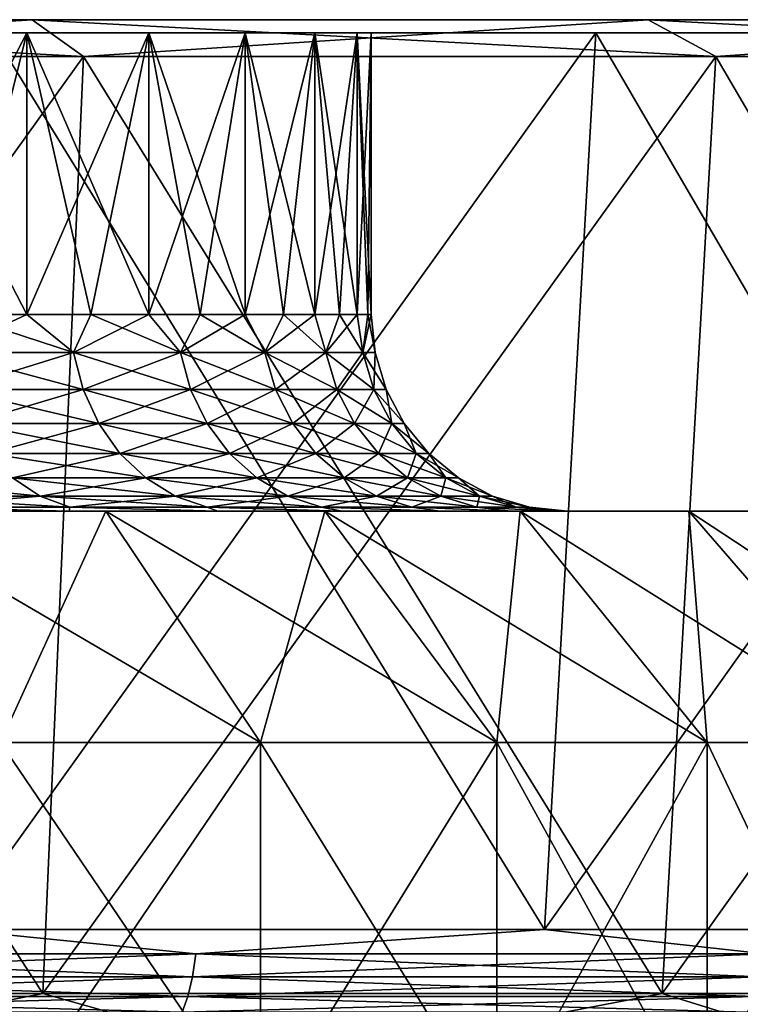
# Model space of a CAD drawing. Header units: metres. Extents: x -109 to 109, y -78 to 121.
# Tile 342 of 656: x -68.78 to -65.85, y 116.52 to 120.53. Entities that reach past the tile are written whole.
import ezdxf

# ---------------------------------------------------------------- set-up
doc = ezdxf.new("R2010")
doc.units = ezdxf.units.M
doc.layers.add('solid_508554_SW0001', color=7, linetype='CONTINUOUS')

msp = doc.modelspace()

# ---------------------------------------------------------------- linework, layer by layer
at = {"layer": 'solid_508554_SW0001'}
for points in [[(-71.290817, 120.525627, -63.21767), (-71.290817, 120.525627, -0.782329), (-68.730583, 120.525627, -1.319146)], [(-68.521729, 120.375626, -0.49449), (-68.730583, 120.525627, -1.319146), (-71.290817, 120.525627, -0.782329)], [(-68.730583, 120.525627, -62.680855), (-71.290817, 120.525627, -63.21767), (-68.730583, 120.525627, -1.319146)], [(-71.150772, 120.375626, 0.056758), (-68.521729, 120.375626, -0.49449), (-71.290817, 120.525627, -0.782329)], [(-71.150772, 120.375626, -64.056755), (-71.290817, 120.525627, -63.21767), (-68.730583, 120.525627, -62.680855)], [(-68.521729, 120.375626, -63.505508), (-71.150772, 120.375626, -64.056755), (-68.730583, 120.525627, -62.680855)], [(-68.730583, 120.525627, -62.680855), (-68.730583, 120.525627, -1.319146), (-66.223473, 120.525627, -2.065542)], [(-65.947243, 120.375626, -1.260948), (-66.223473, 120.525627, -2.065542), (-68.730583, 120.525627, -1.319146)], [(-66.223473, 120.525627, -61.93446), (-68.730583, 120.525627, -62.680855), (-66.223473, 120.525627, -2.065542)], [(-68.521729, 120.375626, -0.49449), (-65.947243, 120.375626, -1.260948), (-68.730583, 120.525627, -1.319146)], [(-68.521729, 120.375626, -63.505508), (-68.730583, 120.525627, -62.680855), (-66.223473, 120.525627, -61.93446)], [(-65.947243, 120.375626, -62.739052), (-68.521729, 120.375626, -63.505508), (-66.223473, 120.525627, -61.93446)], [(-66.223473, 120.525627, -61.93446), (-66.223473, 120.525627, -2.065542), (-63.786594, 120.525627, -3.016418)], [(-63.444878, 120.375626, -2.237375), (-63.786594, 120.525627, -3.016418), (-66.223473, 120.525627, -2.065542)], [(-63.786594, 120.525627, -60.983582), (-66.223473, 120.525627, -61.93446), (-63.786594, 120.525627, -3.016418)], [(-65.947243, 120.375626, -1.260948), (-63.444878, 120.375626, -2.237375), (-66.223473, 120.525627, -2.065542)], [(-65.947243, 120.375626, -62.739052), (-66.223473, 120.525627, -61.93446), (-63.786594, 120.525627, -60.983582)], [(-63.444878, 120.375626, -61.762623), (-65.947243, 120.375626, -62.739052), (-63.786594, 120.525627, -60.983582)], [(-47.185463, 120.472069, -42.063679), (-76.5, 120.472069, -41.149998), (-105.814537, 120.472069, -42.063679)], [(-105.814537, 120.472069, -21.936319), (-76.5, 120.472069, -22.850002), (-47.185463, 120.472069, -21.936319)], [(-47.185463, 120.472069, -42.063679), (-105.814537, 120.472069, -42.063679), (-104.883354, 120.472069, -44.450096)], [(-105.814537, 120.472069, -21.936319), (-47.185463, 120.472069, -21.936319), (-48.116646, 120.472069, -19.549902)], [(-105.814537, 120.472069, -21.936319), (-48.116646, 120.472069, -19.549902), (-104.883354, 120.472069, -19.549902)], [(-48.116646, 120.472069, -44.450096), (-104.883354, 120.472069, -44.450096), (-103.758278, 120.472069, -46.751465)], [(-47.185463, 120.472069, -42.063679), (-104.883354, 120.472069, -44.450096), (-48.116646, 120.472069, -44.450096)], [(-104.883354, 120.472069, -19.549902), (-48.116646, 120.472069, -19.549902), (-49.241718, 120.472069, -17.248533)], [(-104.883354, 120.472069, -19.549902), (-49.241718, 120.472069, -17.248533), (-103.758278, 120.472069, -17.248533)], [(-49.241718, 120.472069, -46.751465), (-103.758278, 120.472069, -46.751465), (-102.447006, 120.472069, -48.952061)], [(-48.116646, 120.472069, -44.450096), (-103.758278, 120.472069, -46.751465), (-49.241718, 120.472069, -46.751465)], [(-103.758278, 120.472069, -17.248533), (-49.241718, 120.472069, -17.248533), (-50.55299, 120.472069, -15.047938)], [(-103.758278, 120.472069, -17.248533), (-50.55299, 120.472069, -15.047938), (-102.447006, 120.472069, -15.047938)], [(-50.55299, 120.472069, -48.952061), (-102.447006, 120.472069, -48.952061), (-100.958496, 120.472069, -51.03685)], [(-49.241718, 120.472069, -46.751465), (-102.447006, 120.472069, -48.952061), (-50.55299, 120.472069, -48.952061)], [(-102.447006, 120.472069, -15.047938), (-50.55299, 120.472069, -15.047938), (-52.041504, 120.472069, -12.963151)], [(-102.447006, 120.472069, -15.047938), (-52.041504, 120.472069, -12.963151), (-100.958496, 120.472069, -12.963151)], [(-52.041504, 120.472069, -51.03685), (-100.958496, 120.472069, -51.03685), (-99.302917, 120.472069, -52.991585)], [(-50.55299, 120.472069, -48.952061), (-100.958496, 120.472069, -51.03685), (-52.041504, 120.472069, -51.03685)], [(-100.958496, 120.472069, -12.963151), (-52.041504, 120.472069, -12.963151), (-53.697083, 120.472069, -11.008415)], [(-100.958496, 120.472069, -12.963151), (-53.697083, 120.472069, -11.008415), (-99.302917, 120.472069, -11.008415)], [(-53.697083, 120.472069, -52.991585), (-99.302917, 120.472069, -52.991585), (-97.491585, 120.472069, -54.802917)], [(-52.041504, 120.472069, -51.03685), (-99.302917, 120.472069, -52.991585), (-53.697083, 120.472069, -52.991585)], [(-99.302917, 120.472069, -11.008415), (-53.697083, 120.472069, -11.008415), (-55.508415, 120.472069, -9.197082)], [(-99.302917, 120.472069, -11.008415), (-55.508415, 120.472069, -9.197082), (-97.491585, 120.472069, -9.197082)], [(-55.508415, 120.472069, -54.802917), (-97.491585, 120.472069, -54.802917), (-95.53685, 120.472069, -56.458496)], [(-53.697083, 120.472069, -52.991585), (-97.491585, 120.472069, -54.802917), (-55.508415, 120.472069, -54.802917)], [(-97.491585, 120.472069, -9.197082), (-55.508415, 120.472069, -9.197082), (-57.46315, 120.472069, -7.541502)], [(-97.491585, 120.472069, -9.197082), (-57.46315, 120.472069, -7.541502), (-95.53685, 120.472069, -7.541502)], [(-57.46315, 120.472069, -56.458496), (-95.53685, 120.472069, -56.458496), (-93.452065, 120.472069, -57.94701)], [(-55.508415, 120.472069, -54.802917), (-95.53685, 120.472069, -56.458496), (-57.46315, 120.472069, -56.458496)], [(-95.53685, 120.472069, -7.541502), (-57.46315, 120.472069, -7.541502), (-59.547939, 120.472069, -6.052991)], [(-95.53685, 120.472069, -7.541502), (-59.547939, 120.472069, -6.052991), (-93.452065, 120.472069, -6.052991)], [(-59.547939, 120.472069, -57.94701), (-93.452065, 120.472069, -57.94701), (-91.251465, 120.472069, -59.258282)], [(-57.46315, 120.472069, -56.458496), (-93.452065, 120.472069, -57.94701), (-59.547939, 120.472069, -57.94701)], [(-93.452065, 120.472069, -6.052991), (-59.547939, 120.472069, -6.052991), (-61.748535, 120.472069, -4.741719)], [(-93.452065, 120.472069, -6.052991), (-61.748535, 120.472069, -4.741719), (-91.251465, 120.472069, -4.741719)], [(-61.748535, 120.472069, -59.258282), (-91.251465, 120.472069, -59.258282), (-88.950096, 120.472069, -60.383354)], [(-59.547939, 120.472069, -57.94701), (-91.251465, 120.472069, -59.258282), (-61.748535, 120.472069, -59.258282)], [(-91.251465, 120.472069, -4.741719), (-61.748535, 120.472069, -4.741719), (-64.049904, 120.472069, -3.616647)], [(-91.251465, 120.472069, -4.741719), (-64.049904, 120.472069, -3.616647), (-88.950096, 120.472069, -3.616647)], [(-64.049904, 120.472069, -60.383354), (-88.950096, 120.472069, -60.383354), (-86.563683, 120.472069, -61.314537)], [(-61.748535, 120.472069, -59.258282), (-88.950096, 120.472069, -60.383354), (-64.049904, 120.472069, -60.383354)], [(-88.950096, 120.472069, -3.616647), (-64.049904, 120.472069, -3.616647), (-66.436317, 120.472069, -2.685465)], [(-88.950096, 120.472069, -3.616647), (-66.436317, 120.472069, -2.685465), (-86.563683, 120.472069, -2.685465)], [(-66.436317, 120.472069, -61.314537), (-86.563683, 120.472069, -61.314537), (-84.108521, 120.472069, -62.045467)], [(-64.049904, 120.472069, -60.383354), (-86.563683, 120.472069, -61.314537), (-66.436317, 120.472069, -61.314537)], [(-86.563683, 120.472069, -2.685465), (-66.436317, 120.472069, -2.685465), (-68.891479, 120.472069, -1.954533)], [(-66.436317, 120.472069, -61.314537), (-84.108521, 120.472069, -62.045467), (-68.891479, 120.472069, -62.045467)], [(-46.454533, 120.472069, -39.608521), (-75.475517, 120.472069, -41.092464), (-76.5, 120.472069, -41.149998)], [(-46.454533, 120.472069, -39.608521), (-76.5, 120.472069, -41.149998), (-47.185463, 120.472069, -42.063679)], [(-47.185463, 120.472069, -21.936319), (-76.5, 120.472069, -22.850002), (-75.475517, 120.472069, -22.907536)], [(-46.454533, 120.472069, -39.608521), (-74.463913, 120.472069, -40.920586), (-75.475517, 120.472069, -41.092464)], [(-47.185463, 120.472069, -21.936319), (-75.475517, 120.472069, -22.907536), (-74.463913, 120.472069, -23.079414)], [(-46.454533, 120.472069, -39.608521), (-73.477928, 120.472069, -40.636524), (-74.463913, 120.472069, -40.920586)], [(-47.185463, 120.472069, -21.936319), (-74.463913, 120.472069, -23.079414), (-73.477928, 120.472069, -23.363476)], [(-46.454533, 120.472069, -39.608521), (-72.529953, 120.472069, -40.243858), (-73.477928, 120.472069, -40.636524)], [(-47.185463, 120.472069, -21.936319), (-73.477928, 120.472069, -23.363476), (-72.529953, 120.472069, -23.75614)], [(-46.454533, 120.472069, -39.608521), (-71.631912, 120.472069, -39.747532), (-72.529953, 120.472069, -40.243858)], [(-47.185463, 120.472069, -21.936319), (-72.529953, 120.472069, -23.75614), (-71.631912, 120.472069, -24.25247)], [(-46.454533, 120.472069, -39.608521), (-70.795082, 120.472069, -39.15377), (-71.631912, 120.472069, -39.747532)], [(-46.454533, 120.472069, -24.391479), (-71.631912, 120.472069, -24.25247), (-70.795082, 120.472069, -24.84623)], [(-47.185463, 120.472069, -21.936319), (-71.631912, 120.472069, -24.25247), (-46.454533, 120.472069, -24.391479)], [(-45.928844, 120.472069, -37.101395), (-70.029991, 120.472069, -38.470043), (-70.795082, 120.472069, -39.15377)], [(-45.928844, 120.472069, -37.101395), (-70.795082, 120.472069, -39.15377), (-46.454533, 120.472069, -39.608521)], [(-46.454533, 120.472069, -24.391479), (-70.795082, 120.472069, -24.84623), (-70.029991, 120.472069, -25.529959)], [(-45.928844, 120.472069, -37.101395), (-69.346252, 120.472069, -37.704941), (-70.029991, 120.472069, -38.470043)], [(-46.454533, 120.472069, -24.391479), (-70.029991, 120.472069, -25.529959), (-69.346252, 120.472069, -26.295057)], [(-69.346252, 120.472069, -37.704941), (-68.75248, 120.472069, -36.868095), (-69.346237, 119.325623, -37.704926)], [(-45.928844, 120.472069, -37.101395), (-68.75248, 120.472069, -36.868095), (-69.346252, 120.472069, -37.704941)], [(-69.346252, 120.472069, -26.295057), (-69.037613, 119.325623, -26.705164), (-68.752472, 119.325623, -27.131912)], [(-68.75248, 120.472069, -27.131905), (-69.346252, 120.472069, -26.295057), (-68.752472, 119.325623, -27.131912)], [(-45.928844, 120.472069, -26.898607), (-69.346252, 120.472069, -26.295057), (-68.75248, 120.472069, -27.131905)], [(-46.454533, 120.472069, -24.391479), (-69.346252, 120.472069, -26.295057), (-45.928844, 120.472069, -26.898607)], [(-68.75248, 120.472069, -36.868095), (-69.037613, 119.325623, -37.294834), (-69.346237, 119.325623, -37.704926)], [(-66.436317, 120.472069, -2.685465), (-66.645226, 116.823257, -3.293988), (-69.049408, 116.823257, -2.578232)], [(-68.891479, 120.472069, -1.954533), (-66.436317, 120.472069, -2.685465), (-69.049408, 116.823257, -2.578232)], [(-68.891479, 120.472069, -62.045467), (-69.0494, 116.823257, -61.421764), (-66.645218, 116.823257, -60.706009)], [(-68.75248, 120.472069, -36.868095), (-68.752472, 119.325623, -36.868088), (-69.037613, 119.325623, -37.294834)], [(-66.436317, 120.472069, -61.314537), (-68.891479, 120.472069, -62.045467), (-66.645218, 116.823257, -60.706009)], [(-68.75248, 120.472069, -36.868095), (-68.256134, 120.472069, -35.970028), (-68.752472, 119.325623, -36.868088)], [(-45.611992, 120.472069, -34.559429), (-68.256134, 120.472069, -35.970028), (-68.75248, 120.472069, -36.868095)], [(-45.611992, 120.472069, -34.559429), (-68.75248, 120.472069, -36.868095), (-45.928844, 120.472069, -37.101395)], [(-68.75248, 120.472069, -27.131905), (-68.491699, 119.325623, -27.573978), (-68.256134, 119.325623, -28.029968)], [(-68.256134, 120.472069, -28.029972), (-68.75248, 120.472069, -27.131905), (-68.256134, 119.325623, -28.029968)], [(-68.75248, 120.472069, -27.131905), (-68.752472, 119.325623, -27.131912), (-68.491699, 119.325623, -27.573978)], [(-45.928844, 120.472069, -26.898607), (-68.75248, 120.472069, -27.131905), (-68.256134, 120.472069, -28.029972)], [(-68.256134, 120.472069, -35.970028), (-68.491699, 119.325623, -36.426022), (-68.752472, 119.325623, -36.868088)], [(-68.256134, 120.472069, -35.970028), (-68.256134, 119.325623, -35.970032), (-68.491699, 119.325623, -36.426022)], [(-67.863464, 120.472069, -35.022038), (-68.046501, 119.325623, -35.501549), (-68.256134, 119.325623, -35.970032)], [(-68.256134, 120.472069, -35.970028), (-67.863464, 120.472069, -35.022038), (-68.256134, 119.325623, -35.970032)], [(-45.611992, 120.472069, -34.559429), (-67.863464, 120.472069, -35.022038), (-68.256134, 120.472069, -35.970028)], [(-68.256134, 120.472069, -28.029972), (-68.046501, 119.325623, -28.498451), (-67.863464, 119.325623, -28.977951)], [(-67.863464, 120.472069, -28.977964), (-68.256134, 120.472069, -28.029972), (-67.863464, 119.325623, -28.977951)], [(-68.256134, 120.472069, -28.029972), (-68.256134, 119.325623, -28.029968), (-68.046501, 119.325623, -28.498451)], [(-45.928844, 120.472069, -26.898607), (-68.256134, 120.472069, -28.029972), (-67.863464, 120.472069, -28.977964)], [(-67.863464, 120.472069, -35.022038), (-67.863464, 119.325623, -35.022049), (-68.046501, 119.325623, -35.501549)], [(-67.579407, 120.472069, -34.036045), (-67.707603, 119.325623, -34.533043), (-67.863464, 119.325623, -35.022049)], [(-67.863464, 120.472069, -35.022038), (-67.579407, 120.472069, -34.036045), (-67.863464, 119.325623, -35.022049)], [(-45.611992, 120.472069, -34.559429), (-67.579407, 120.472069, -34.036045), (-67.863464, 120.472069, -35.022038)], [(-67.863464, 120.472069, -28.977964), (-67.707603, 119.325623, -29.466959), (-67.579407, 119.325623, -29.963936)], [(-67.579407, 120.472069, -29.963955), (-67.863464, 120.472069, -28.977964), (-67.579407, 119.325623, -29.963936)], [(-67.863464, 120.472069, -28.977964), (-67.863464, 119.325623, -28.977951), (-67.707603, 119.325623, -29.466959)], [(-45.611992, 120.472069, -29.440571), (-67.863464, 120.472069, -28.977964), (-67.579407, 120.472069, -29.963955)], [(-45.928844, 120.472069, -26.898607), (-67.863464, 120.472069, -28.977964), (-45.611992, 120.472069, -29.440571)], [(-67.579407, 120.472069, -34.036045), (-67.579407, 119.325623, -34.036064), (-67.707603, 119.325623, -34.533043)], [(-67.407532, 120.472069, -33.024456), (-67.479279, 119.325623, -33.532681), (-67.579407, 119.325623, -34.036064)], [(-67.579407, 120.472069, -34.036045), (-67.407532, 120.472069, -33.024456), (-67.579407, 119.325623, -34.036064)], [(-45.506134, 120.472069, -32), (-67.407532, 120.472069, -33.024456), (-67.579407, 120.472069, -34.036045)], [(-45.611992, 120.472069, -34.559429), (-45.506134, 120.472069, -32), (-67.579407, 120.472069, -34.036045)], [(-67.579407, 120.472069, -29.963955), (-67.479279, 119.325623, -30.467319), (-67.407532, 119.325623, -30.975527)], [(-67.407532, 120.472069, -30.975542), (-67.579407, 120.472069, -29.963955), (-67.407532, 119.325623, -30.975527)], [(-67.579407, 120.472069, -29.963955), (-67.579407, 119.325623, -29.963936), (-67.479279, 119.325623, -30.467319)], [(-45.611992, 120.472069, -29.440571), (-67.579407, 120.472069, -29.963955), (-67.407532, 120.472069, -30.975542)], [(-67.407532, 120.472069, -33.024456), (-67.407532, 119.325623, -33.024475), (-67.479279, 119.325623, -33.532681)], [(-67.349998, 120.472069, -32), (-67.364395, 119.325623, -32.513042), (-67.407532, 119.325623, -33.024475)], [(-67.407532, 120.472069, -33.024456), (-67.349998, 120.472069, -32), (-67.407532, 119.325623, -33.024475)], [(-67.407532, 120.472069, -30.975542), (-67.349998, 119.325623, -32), (-67.349998, 120.472069, -32)], [(-67.407532, 120.472069, -30.975542), (-67.364395, 119.325623, -31.486956), (-67.349998, 119.325623, -32)], [(-45.506134, 120.472069, -32), (-67.349998, 120.472069, -32), (-67.407532, 120.472069, -33.024456)], [(-45.611992, 120.472069, -29.440571), (-67.407532, 120.472069, -30.975542), (-67.349998, 120.472069, -32)], [(-67.407532, 120.472069, -30.975542), (-67.407532, 119.325623, -30.975527), (-67.364395, 119.325623, -31.486956)], [(-67.349998, 120.472069, -32), (-67.349998, 119.325623, -32), (-67.364395, 119.325623, -32.513042)], [(-45.611992, 120.472069, -29.440571), (-67.349998, 120.472069, -32), (-45.506134, 120.472069, -32)], [(-64.049904, 120.472069, -3.616647), (-64.308365, 116.823257, -4.205833), (-66.645226, 116.823257, -3.293988)], [(-66.436317, 120.472069, -2.685465), (-64.049904, 120.472069, -3.616647), (-66.645226, 116.823257, -3.293988)], [(-66.436317, 120.472069, -61.314537), (-66.645218, 116.823257, -60.706009), (-64.308342, 116.823257, -59.794159)], [(-64.049904, 120.472069, -60.383354), (-66.436317, 120.472069, -61.314537), (-64.308342, 116.823257, -59.794159)], [(-71.261337, 116.562782, -63.393604), (-71.150772, 120.375626, -64.056755), (-68.521729, 120.375626, -63.505508)], [(-68.686768, 116.562782, -62.853775), (-71.261337, 116.562782, -63.393604), (-68.521729, 120.375626, -63.505508)], [(-71.261337, 116.562782, -0.606395), (-68.686768, 116.562782, -1.146226), (-71.150772, 120.375626, 0.056758)], [(-68.686768, 116.562782, -1.146226), (-68.521729, 120.375626, -0.49449), (-71.150772, 120.375626, 0.056758)], [(-68.686768, 116.562782, -62.853775), (-68.521729, 120.375626, -63.505508), (-65.947243, 120.375626, -62.739052)], [(-66.165558, 116.562782, -62.10318), (-68.686768, 116.562782, -62.853775), (-65.947243, 120.375626, -62.739052)], [(-68.686768, 116.562782, -1.146226), (-66.165558, 116.562782, -1.896821), (-68.521729, 120.375626, -0.49449)], [(-66.165558, 116.562782, -1.896821), (-65.947243, 120.375626, -1.260948), (-68.521729, 120.375626, -0.49449)], [(-66.165558, 116.562782, -62.10318), (-65.947243, 120.375626, -62.739052), (-63.444878, 120.375626, -61.762623)], [(-63.714962, 116.562782, -61.146954), (-66.165558, 116.562782, -62.10318), (-63.444878, 120.375626, -61.762623)], [(-66.165558, 116.562782, -1.896821), (-63.714958, 116.562782, -2.853048), (-65.947243, 120.375626, -1.260948)], [(-63.714958, 116.562782, -2.853048), (-63.444878, 120.375626, -2.237375), (-65.947243, 120.375626, -1.260948)], [(-69.085205, 119.170479, -37.387161), (-69.037613, 119.325623, -37.294834), (-68.752472, 119.325623, -36.868088)], [(-68.562714, 119.170479, -36.582596), (-69.085205, 119.170479, -37.387161), (-68.752472, 119.325623, -36.868088)], [(-69.085205, 119.170479, -26.612837), (-68.562714, 119.170479, -27.417406), (-69.037613, 119.325623, -26.705164)], [(-68.562714, 119.170479, -27.417406), (-68.752472, 119.325623, -27.131912), (-69.037613, 119.325623, -26.705164)], [(-68.562714, 119.170479, -36.582596), (-68.752472, 119.325623, -36.868088), (-68.491699, 119.325623, -36.426022)], [(-68.562714, 119.170479, -27.417406), (-68.491699, 119.325623, -27.573978), (-68.752472, 119.325623, -27.131912)], [(-68.562714, 119.170479, -36.582596), (-68.491699, 119.325623, -36.426022), (-68.256134, 119.325623, -35.970032)], [(-68.127182, 119.170479, -35.727818), (-68.562714, 119.170479, -36.582596), (-68.256134, 119.325623, -35.970032)], [(-68.562714, 119.170479, -27.417406), (-68.127182, 119.170479, -28.272182), (-68.491699, 119.325623, -27.573978)], [(-68.127182, 119.170479, -28.272182), (-68.256134, 119.325623, -28.029968), (-68.491699, 119.325623, -27.573978)], [(-68.127182, 119.170479, -35.727818), (-68.256134, 119.325623, -35.970032), (-68.046501, 119.325623, -35.501549)], [(-68.127182, 119.170479, -28.272182), (-68.046501, 119.325623, -28.498451), (-68.256134, 119.325623, -28.029968)], [(-68.127182, 119.170479, -35.727818), (-68.046501, 119.325623, -35.501549), (-67.863464, 119.325623, -35.022049)], [(-67.783386, 119.170479, -34.832199), (-68.127182, 119.170479, -35.727818), (-67.863464, 119.325623, -35.022049)], [(-68.127182, 119.170479, -28.272182), (-67.783386, 119.170479, -29.167801), (-68.046501, 119.325623, -28.498451)], [(-67.783386, 119.170479, -29.167801), (-67.863464, 119.325623, -28.977951), (-68.046501, 119.325623, -28.498451)], [(-67.783386, 119.170479, -34.832199), (-67.863464, 119.325623, -35.022049), (-67.707603, 119.325623, -34.533043)], [(-67.783386, 119.170479, -29.167801), (-67.707603, 119.325623, -29.466959), (-67.863464, 119.325623, -28.977951)], [(-67.783386, 119.170479, -34.832199), (-67.707603, 119.325623, -34.533043), (-67.579407, 119.325623, -34.036064)], [(-67.535095, 119.170479, -33.905548), (-67.783386, 119.170479, -34.832199), (-67.579407, 119.325623, -34.036064)], [(-67.783386, 119.170479, -29.167801), (-67.535095, 119.170479, -30.09445), (-67.707603, 119.325623, -29.466959)], [(-67.535095, 119.170479, -30.09445), (-67.579407, 119.325623, -29.963936), (-67.707603, 119.325623, -29.466959)], [(-67.535095, 119.170479, -33.905548), (-67.579407, 119.325623, -34.036064), (-67.479279, 119.325623, -33.532681)], [(-67.535095, 119.170479, -30.09445), (-67.479279, 119.325623, -30.467319), (-67.579407, 119.325623, -29.963936)], [(-67.535095, 119.170479, -33.905548), (-67.479279, 119.325623, -33.532681), (-67.407532, 119.325623, -33.024475)], [(-67.385017, 119.170479, -32.958023), (-67.535095, 119.170479, -33.905548), (-67.407532, 119.325623, -33.024475)], [(-67.535095, 119.170479, -30.09445), (-67.385017, 119.170479, -31.041977), (-67.479279, 119.325623, -30.467319)], [(-67.385017, 119.170479, -31.041977), (-67.407532, 119.325623, -30.975527), (-67.479279, 119.325623, -30.467319)], [(-67.385017, 119.170479, -32.958023), (-67.407532, 119.325623, -33.024475), (-67.364395, 119.325623, -32.513042)], [(-67.385017, 119.170479, -31.041977), (-67.364395, 119.325623, -31.486956), (-67.407532, 119.325623, -30.975527)], [(-67.385017, 119.170479, -32.958023), (-67.364395, 119.325623, -32.513042), (-67.349998, 119.325623, -32)], [(-67.334808, 119.170479, -32), (-67.385017, 119.170479, -32.958023), (-67.349998, 119.325623, -32)], [(-67.385017, 119.170479, -31.041977), (-67.334808, 119.170479, -32), (-67.364395, 119.325623, -31.486956)], [(-67.334808, 119.170479, -32), (-67.349998, 119.325623, -32), (-67.364395, 119.325623, -31.486956)], [(-69.04847, 119.020203, -37.413853), (-69.085205, 119.170479, -37.387161), (-68.562714, 119.170479, -36.582596)], [(-68.523392, 119.020203, -27.394701), (-68.562714, 119.170479, -27.417406), (-69.085205, 119.170479, -26.612837)], [(-69.04847, 119.020203, -26.586147), (-68.523392, 119.020203, -27.394701), (-69.085205, 119.170479, -26.612837)], [(-68.523392, 119.020203, -36.605297), (-69.04847, 119.020203, -37.413853), (-68.562714, 119.170479, -36.582596)], [(-68.523392, 119.020203, -36.605297), (-68.562714, 119.170479, -36.582596), (-68.127182, 119.170479, -35.727818)], [(-68.085701, 119.020203, -28.253714), (-68.127182, 119.170479, -28.272182), (-68.562714, 119.170479, -27.417406)], [(-68.523392, 119.020203, -27.394701), (-68.085701, 119.020203, -28.253714), (-68.562714, 119.170479, -27.417406)], [(-68.085701, 119.020203, -35.746288), (-68.523392, 119.020203, -36.605297), (-68.127182, 119.170479, -35.727818)], [(-68.085701, 119.020203, -35.746288), (-68.127182, 119.170479, -35.727818), (-67.783386, 119.170479, -34.832199)], [(-67.740204, 119.020203, -29.153769), (-67.783386, 119.170479, -29.167801), (-68.127182, 119.170479, -28.272182)], [(-68.085701, 119.020203, -28.253714), (-67.740204, 119.020203, -29.153769), (-68.127182, 119.170479, -28.272182)], [(-67.740204, 119.020203, -34.84623), (-68.085701, 119.020203, -35.746288), (-67.783386, 119.170479, -34.832199)], [(-67.740204, 119.020203, -34.84623), (-67.783386, 119.170479, -34.832199), (-67.535095, 119.170479, -33.905548)], [(-67.490677, 119.020203, -30.085009), (-67.535095, 119.170479, -30.09445), (-67.783386, 119.170479, -29.167801)], [(-67.740204, 119.020203, -29.153769), (-67.490677, 119.020203, -30.085009), (-67.783386, 119.170479, -29.167801)], [(-67.490677, 119.020203, -33.914989), (-67.740204, 119.020203, -34.84623), (-67.535095, 119.170479, -33.905548)], [(-67.490677, 119.020203, -33.914989), (-67.535095, 119.170479, -33.905548), (-67.385017, 119.170479, -32.958023)], [(-67.339859, 119.020203, -31.037231), (-67.385017, 119.170479, -31.041977), (-67.535095, 119.170479, -30.09445)], [(-67.490677, 119.020203, -30.085009), (-67.339859, 119.020203, -31.037231), (-67.535095, 119.170479, -30.09445)], [(-67.339859, 119.020203, -32.962769), (-67.490677, 119.020203, -33.914989), (-67.385017, 119.170479, -32.958023)], [(-67.339859, 119.020203, -32.962769), (-67.385017, 119.170479, -32.958023), (-67.334808, 119.170479, -32)], [(-67.385017, 119.170479, -31.041977), (-67.289406, 119.020203, -32), (-67.334808, 119.170479, -32)], [(-67.339859, 119.020203, -31.037231), (-67.289406, 119.020203, -32), (-67.385017, 119.170479, -31.041977)], [(-67.289406, 119.020203, -32), (-67.339859, 119.020203, -32.962769), (-67.334808, 119.170479, -32)], [(-68.988701, 118.881691, -37.457279), (-69.04847, 119.020203, -37.413853), (-68.523392, 119.020203, -36.605297)], [(-68.459412, 118.881691, -27.357761), (-68.523392, 119.020203, -27.394701), (-69.04847, 119.020203, -26.586147)], [(-68.988701, 118.881691, -26.542723), (-68.459412, 118.881691, -27.357761), (-69.04847, 119.020203, -26.586147)], [(-68.459412, 118.881691, -36.642239), (-68.988701, 118.881691, -37.457279), (-68.523392, 119.020203, -36.605297)], [(-68.459412, 118.881691, -36.642239), (-68.523392, 119.020203, -36.605297), (-68.085701, 119.020203, -35.746288)], [(-68.018211, 118.881691, -28.223663), (-68.085701, 119.020203, -28.253714), (-68.523392, 119.020203, -27.394701)], [(-68.459412, 118.881691, -27.357761), (-68.018211, 118.881691, -28.223663), (-68.523392, 119.020203, -27.394701)], [(-68.018211, 118.881691, -35.776337), (-68.459412, 118.881691, -36.642239), (-68.085701, 119.020203, -35.746288)], [(-68.018211, 118.881691, -35.776337), (-68.085701, 119.020203, -35.746288), (-67.740204, 119.020203, -34.84623)], [(-67.669937, 118.881691, -29.130939), (-67.740204, 119.020203, -29.153769), (-68.085701, 119.020203, -28.253714)], [(-68.018211, 118.881691, -28.223663), (-67.669937, 118.881691, -29.130939), (-68.085701, 119.020203, -28.253714)], [(-67.669937, 118.881691, -34.869061), (-68.018211, 118.881691, -35.776337), (-67.740204, 119.020203, -34.84623)], [(-67.669937, 118.881691, -34.869061), (-67.740204, 119.020203, -34.84623), (-67.490677, 119.020203, -33.914989)], [(-67.418411, 118.881691, -30.069649), (-67.490677, 119.020203, -30.085009), (-67.740204, 119.020203, -29.153769)], [(-67.669937, 118.881691, -29.130939), (-67.418411, 118.881691, -30.069649), (-67.740204, 119.020203, -29.153769)], [(-67.418411, 118.881691, -33.930351), (-67.669937, 118.881691, -34.869061), (-67.490677, 119.020203, -33.914989)], [(-67.418411, 118.881691, -33.930351), (-67.490677, 119.020203, -33.914989), (-67.339859, 119.020203, -32.962769)], [(-67.266388, 118.881691, -31.029509), (-67.339859, 119.020203, -31.037231), (-67.490677, 119.020203, -30.085009)], [(-67.418411, 118.881691, -30.069649), (-67.266388, 118.881691, -31.029509), (-67.490677, 119.020203, -30.085009)], [(-67.266388, 118.881691, -32.970493), (-67.418411, 118.881691, -33.930351), (-67.339859, 119.020203, -32.962769)], [(-67.266388, 118.881691, -32.970493), (-67.339859, 119.020203, -32.962769), (-67.289406, 119.020203, -32)], [(-67.339859, 119.020203, -31.037231), (-67.215523, 118.881691, -32), (-67.289406, 119.020203, -32)], [(-67.266388, 118.881691, -31.029509), (-67.215523, 118.881691, -32), (-67.339859, 119.020203, -31.037231)], [(-67.215523, 118.881691, -32), (-67.266388, 118.881691, -32.970493), (-67.289406, 119.020203, -32)], [(-68.908203, 118.760277, -37.515766), (-68.988701, 118.881691, -37.457279), (-68.459412, 118.881691, -36.642239)], [(-68.37323, 118.760277, -27.30801), (-68.459412, 118.881691, -27.357761), (-68.988701, 118.881691, -26.542723)], [(-68.908203, 118.760277, -26.484234), (-68.37323, 118.760277, -27.30801), (-68.988701, 118.881691, -26.542723)], [(-68.37323, 118.760277, -36.69199), (-68.908203, 118.760277, -37.515766), (-68.459412, 118.881691, -36.642239)], [(-68.37323, 118.760277, -36.69199), (-68.459412, 118.881691, -36.642239), (-68.018211, 118.881691, -35.776337)], [(-67.927307, 118.760277, -28.183191), (-68.018211, 118.881691, -28.223663), (-68.459412, 118.881691, -27.357761)], [(-68.37323, 118.760277, -27.30801), (-67.927307, 118.760277, -28.183191), (-68.459412, 118.881691, -27.357761)], [(-67.927307, 118.760277, -35.816811), (-68.37323, 118.760277, -36.69199), (-68.018211, 118.881691, -35.776337)], [(-67.927307, 118.760277, -35.816811), (-68.018211, 118.881691, -35.776337), (-67.669937, 118.881691, -34.869061)], [(-67.575302, 118.760277, -29.100191), (-67.669937, 118.881691, -29.130939), (-68.018211, 118.881691, -28.223663)], [(-67.927307, 118.760277, -28.183191), (-67.575302, 118.760277, -29.100191), (-68.018211, 118.881691, -28.223663)], [(-67.575302, 118.760277, -34.899811), (-67.927307, 118.760277, -35.816811), (-67.669937, 118.881691, -34.869061)], [(-67.575302, 118.760277, -34.899811), (-67.669937, 118.881691, -34.869061), (-67.418411, 118.881691, -33.930351)], [(-67.321083, 118.760277, -30.04896), (-67.418411, 118.881691, -30.069649), (-67.669937, 118.881691, -29.130939)], [(-67.575302, 118.760277, -29.100191), (-67.321083, 118.760277, -30.04896), (-67.669937, 118.881691, -29.130939)], [(-67.321083, 118.760277, -33.951038), (-67.575302, 118.760277, -34.899811), (-67.418411, 118.881691, -33.930351)], [(-67.321083, 118.760277, -33.951038), (-67.418411, 118.881691, -33.930351), (-67.266388, 118.881691, -32.970493)], [(-67.167427, 118.760277, -31.019106), (-67.266388, 118.881691, -31.029509), (-67.418411, 118.881691, -30.069649)], [(-67.321083, 118.760277, -30.04896), (-67.167427, 118.760277, -31.019106), (-67.418411, 118.881691, -30.069649)], [(-67.167427, 118.760277, -32.980892), (-67.321083, 118.760277, -33.951038), (-67.266388, 118.881691, -32.970493)], [(-67.167427, 118.760277, -32.980892), (-67.266388, 118.881691, -32.970493), (-67.215523, 118.881691, -32)], [(-67.266388, 118.881691, -31.029509), (-67.11602, 118.760277, -32), (-67.215523, 118.881691, -32)], [(-67.167427, 118.760277, -31.019106), (-67.11602, 118.760277, -32), (-67.266388, 118.881691, -31.029509)], [(-67.11602, 118.760277, -32), (-67.167427, 118.760277, -32.980892), (-67.215523, 118.881691, -32)], [(-68.810066, 118.660622, -37.587067), (-68.908203, 118.760277, -37.515766), (-68.37323, 118.760277, -36.69199)], [(-68.268181, 118.660622, -27.247358), (-68.37323, 118.760277, -27.30801), (-68.908203, 118.760277, -26.484234)], [(-68.810066, 118.660622, -26.412935), (-68.268181, 118.660622, -27.247358), (-68.908203, 118.760277, -26.484234)], [(-68.268181, 118.660622, -36.75264), (-68.810066, 118.660622, -37.587067), (-68.37323, 118.760277, -36.69199)], [(-68.268181, 118.660622, -36.75264), (-68.37323, 118.760277, -36.69199), (-67.927307, 118.760277, -35.816811)], [(-67.81649, 118.660622, -28.133854), (-67.927307, 118.760277, -28.183191), (-68.37323, 118.760277, -27.30801)], [(-68.268181, 118.660622, -27.247358), (-67.81649, 118.660622, -28.133854), (-68.37323, 118.760277, -27.30801)], [(-67.81649, 118.660622, -35.866146), (-68.268181, 118.660622, -36.75264), (-67.927307, 118.760277, -35.816811)], [(-67.81649, 118.660622, -35.866146), (-67.927307, 118.760277, -35.816811), (-67.575302, 118.760277, -34.899811)], [(-67.459938, 118.660622, -29.062706), (-67.575302, 118.760277, -29.100191), (-67.927307, 118.760277, -28.183191)], [(-67.81649, 118.660622, -28.133854), (-67.459938, 118.660622, -29.062706), (-67.927307, 118.760277, -28.183191)], [(-67.459938, 118.660622, -34.937294), (-67.81649, 118.660622, -35.866146), (-67.575302, 118.760277, -34.899811)], [(-67.459938, 118.660622, -34.937294), (-67.575302, 118.760277, -34.899811), (-67.321083, 118.760277, -33.951038)], [(-67.202431, 118.660622, -30.023741), (-67.321083, 118.760277, -30.04896), (-67.575302, 118.760277, -29.100191)], [(-67.459938, 118.660622, -29.062706), (-67.202431, 118.660622, -30.023741), (-67.575302, 118.760277, -29.100191)], [(-67.202431, 118.660622, -33.976261), (-67.459938, 118.660622, -34.937294), (-67.321083, 118.760277, -33.951038)], [(-67.202431, 118.660622, -33.976261), (-67.321083, 118.760277, -33.951038), (-67.167427, 118.760277, -32.980892)], [(-67.046791, 118.660622, -31.006428), (-67.167427, 118.760277, -31.019106), (-67.321083, 118.760277, -30.04896)], [(-67.202431, 118.660622, -30.023741), (-67.046791, 118.660622, -31.006428), (-67.321083, 118.760277, -30.04896)], [(-67.046791, 118.660622, -32.993572), (-67.202431, 118.660622, -33.976261), (-67.167427, 118.760277, -32.980892)], [(-67.046791, 118.660622, -32.993572), (-67.167427, 118.760277, -32.980892), (-67.11602, 118.760277, -32)], [(-67.167427, 118.760277, -31.019106), (-66.99472, 118.660622, -32), (-67.11602, 118.760277, -32)], [(-67.046791, 118.660622, -31.006428), (-66.99472, 118.660622, -32), (-67.167427, 118.760277, -31.019106)], [(-66.99472, 118.660622, -32), (-67.046791, 118.660622, -32.993572), (-67.11602, 118.760277, -32)], [(-68.698074, 118.586586, -26.33157), (-68.810066, 118.660622, -26.412935), (-69.436195, 118.660622, -25.639725)], [(-69.333328, 118.586586, -25.5471), (-68.698074, 118.586586, -26.33157), (-69.436195, 118.660622, -25.639725)], [(-68.698074, 118.586586, -37.66843), (-69.333328, 118.586586, -38.4529), (-68.810066, 118.660622, -37.587067)], [(-68.698074, 118.586586, -37.66843), (-68.810066, 118.660622, -37.587067), (-68.268181, 118.660622, -36.75264)], [(-68.1483, 118.586586, -27.178146), (-68.268181, 118.660622, -27.247358), (-68.810066, 118.660622, -26.412935)], [(-68.698074, 118.586586, -26.33157), (-68.1483, 118.586586, -27.178146), (-68.810066, 118.660622, -26.412935)], [(-68.1483, 118.586586, -36.821854), (-68.698074, 118.586586, -37.66843), (-68.268181, 118.660622, -36.75264)], [(-68.1483, 118.586586, -36.821854), (-68.268181, 118.660622, -36.75264), (-67.81649, 118.660622, -35.866146)], [(-67.690033, 118.586586, -28.077551), (-67.81649, 118.660622, -28.133854), (-68.268181, 118.660622, -27.247358)], [(-68.1483, 118.586586, -27.178146), (-67.690033, 118.586586, -28.077551), (-68.268181, 118.660622, -27.247358)], [(-67.690033, 118.586586, -35.922451), (-68.1483, 118.586586, -36.821854), (-67.81649, 118.660622, -35.866146)], [(-67.690033, 118.586586, -35.922451), (-67.81649, 118.660622, -35.866146), (-67.459938, 118.660622, -34.937294)], [(-67.328285, 118.586586, -29.01993), (-67.459938, 118.660622, -29.062706), (-67.81649, 118.660622, -28.133854)], [(-67.690033, 118.586586, -28.077551), (-67.328285, 118.586586, -29.01993), (-67.81649, 118.660622, -28.133854)], [(-67.328285, 118.586586, -34.980068), (-67.690033, 118.586586, -35.922451), (-67.459938, 118.660622, -34.937294)], [(-67.328285, 118.586586, -34.980068), (-67.459938, 118.660622, -34.937294), (-67.202431, 118.660622, -33.976261)], [(-67.067032, 118.586586, -29.994961), (-67.202431, 118.660622, -30.023741), (-67.459938, 118.660622, -29.062706)], [(-67.328285, 118.586586, -29.01993), (-67.067032, 118.586586, -29.994961), (-67.459938, 118.660622, -29.062706)], [(-67.067032, 118.586586, -34.005039), (-67.328285, 118.586586, -34.980068), (-67.202431, 118.660622, -33.976261)], [(-67.067032, 118.586586, -34.005039), (-67.202431, 118.660622, -33.976261), (-67.046791, 118.660622, -32.993572)], [(-66.909119, 118.586586, -30.991959), (-67.046791, 118.660622, -31.006428), (-67.202431, 118.660622, -30.023741)], [(-67.067032, 118.586586, -29.994961), (-66.909119, 118.586586, -30.991959), (-67.202431, 118.660622, -30.023741)], [(-66.909119, 118.586586, -33.008041), (-67.067032, 118.586586, -34.005039), (-67.046791, 118.660622, -32.993572)], [(-66.909119, 118.586586, -33.008041), (-67.046791, 118.660622, -32.993572), (-66.99472, 118.660622, -32)], [(-67.046791, 118.660622, -31.006428), (-66.856293, 118.586586, -32), (-66.99472, 118.660622, -32)], [(-66.909119, 118.586586, -30.991959), (-66.856293, 118.586586, -32), (-67.046791, 118.660622, -31.006428)], [(-66.856293, 118.586586, -32), (-66.909119, 118.586586, -33.008041), (-66.99472, 118.660622, -32)], [(-69.221695, 118.541, -38.553417), (-69.333328, 118.586586, -38.4529), (-68.698074, 118.586586, -37.66843)], [(-68.576546, 118.541, -26.243273), (-68.698074, 118.586586, -26.33157), (-69.333328, 118.586586, -25.5471)], [(-69.221695, 118.541, -25.446583), (-68.576546, 118.541, -26.243273), (-69.333328, 118.586586, -25.5471)], [(-68.576546, 118.541, -37.756725), (-69.221695, 118.541, -38.553417), (-68.698074, 118.586586, -37.66843)], [(-68.576546, 118.541, -37.756725), (-68.698074, 118.586586, -37.66843), (-68.1483, 118.586586, -36.821854)], [(-68.018211, 118.541, -27.103037), (-68.1483, 118.586586, -27.178146), (-68.698074, 118.586586, -26.33157)], [(-68.576546, 118.541, -26.243273), (-68.018211, 118.541, -27.103037), (-68.698074, 118.586586, -26.33157)], [(-68.018211, 118.541, -36.896965), (-68.576546, 118.541, -37.756725), (-68.1483, 118.586586, -36.821854)], [(-68.018211, 118.541, -36.896965), (-68.1483, 118.586586, -36.821854), (-67.690033, 118.586586, -35.922451)], [(-67.552803, 118.541, -28.016451), (-67.690033, 118.586586, -28.077551), (-68.1483, 118.586586, -27.178146)], [(-68.018211, 118.541, -27.103037), (-67.552803, 118.541, -28.016451), (-68.1483, 118.586586, -27.178146)], [(-67.552803, 118.541, -35.983551), (-68.018211, 118.541, -36.896965), (-67.690033, 118.586586, -35.922451)], [(-67.552803, 118.541, -35.983551), (-67.690033, 118.586586, -35.922451), (-67.328285, 118.586586, -34.980068)], [(-67.185425, 118.541, -28.973511), (-67.328285, 118.586586, -29.01993), (-67.690033, 118.586586, -28.077551)], [(-67.552803, 118.541, -28.016451), (-67.185425, 118.541, -28.973511), (-67.690033, 118.586586, -28.077551)], [(-67.185425, 118.541, -35.026489), (-67.552803, 118.541, -35.983551), (-67.328285, 118.586586, -34.980068)], [(-67.185425, 118.541, -35.026489), (-67.328285, 118.586586, -34.980068), (-67.067032, 118.586586, -34.005039)], [(-66.92009, 118.541, -29.963728), (-67.067032, 118.586586, -29.994961), (-67.328285, 118.586586, -29.01993)], [(-67.185425, 118.541, -28.973511), (-66.92009, 118.541, -29.963728), (-67.328285, 118.586586, -29.01993)], [(-66.92009, 118.541, -34.036274), (-67.185425, 118.541, -35.026489), (-67.067032, 118.586586, -34.005039)], [(-66.92009, 118.541, -34.036274), (-67.067032, 118.586586, -34.005039), (-66.909119, 118.586586, -33.008041)], [(-66.759727, 118.541, -30.976255), (-66.909119, 118.586586, -30.991959), (-67.067032, 118.586586, -29.994961)], [(-66.92009, 118.541, -29.963728), (-66.759727, 118.541, -30.976255), (-67.067032, 118.586586, -29.994961)], [(-66.759727, 118.541, -33.023743), (-66.92009, 118.541, -34.036274), (-66.909119, 118.586586, -33.008041)], [(-66.759727, 118.541, -33.023743), (-66.909119, 118.586586, -33.008041), (-66.856293, 118.586586, -32)], [(-66.909119, 118.586586, -30.991959), (-66.70607, 118.541, -32), (-66.856293, 118.586586, -32)], [(-66.759727, 118.541, -30.976255), (-66.70607, 118.541, -32), (-66.909119, 118.586586, -30.991959)], [(-66.70607, 118.541, -32), (-66.759727, 118.541, -33.023743), (-66.856293, 118.586586, -32)], [(-69.221695, 118.541, -38.553417), (-68.580132, 118.525627, -38.023136), (-69.277718, 118.525627, -38.844051)], [(-69.221695, 118.541, -25.446583), (-69.277702, 118.525627, -25.155962), (-68.580124, 118.525627, -25.976879)], [(-68.576546, 118.541, -37.756725), (-68.580132, 118.525627, -38.023136), (-69.221695, 118.541, -38.553417)], [(-69.221695, 118.541, -25.446583), (-68.580124, 118.525627, -25.976879), (-68.576546, 118.541, -26.243273)], [(-68.576546, 118.541, -37.756725), (-67.975296, 118.525627, -37.131466), (-68.580132, 118.525627, -38.023136)], [(-68.576546, 118.541, -26.243273), (-68.580124, 118.525627, -25.976879), (-67.975288, 118.525627, -26.868547)], [(-68.018211, 118.541, -36.896965), (-67.975296, 118.525627, -37.131466), (-68.576546, 118.541, -37.756725)], [(-68.576546, 118.541, -26.243273), (-67.975288, 118.525627, -26.868547), (-68.018211, 118.541, -27.103037)], [(-68.018211, 118.541, -36.896965), (-67.470352, 118.525627, -36.17947), (-67.975296, 118.525627, -37.131466)], [(-67.552803, 118.541, -35.983551), (-67.470352, 118.525627, -36.17947), (-68.018211, 118.541, -36.896965)], [(-68.018211, 118.541, -27.103037), (-67.975288, 118.525627, -26.868547), (-67.470345, 118.525627, -27.820545)], [(-68.018211, 118.541, -27.103037), (-67.470345, 118.525627, -27.820545), (-67.552803, 118.541, -28.016451)], [(-67.552803, 118.541, -35.983551), (-67.071243, 118.525627, -35.178215), (-67.470352, 118.525627, -36.17947)], [(-67.185425, 118.541, -35.026489), (-67.071243, 118.525627, -35.178215), (-67.552803, 118.541, -35.983551)], [(-67.552803, 118.541, -28.016451), (-67.470345, 118.525627, -27.820545), (-67.071243, 118.525627, -28.821798)], [(-67.552803, 118.541, -28.016451), (-67.071243, 118.525627, -28.821798), (-67.185425, 118.541, -28.973511)], [(-67.185425, 118.541, -35.026489), (-66.782776, 118.525627, -34.139648), (-67.071243, 118.525627, -35.178215)], [(-66.92009, 118.541, -34.036274), (-66.782776, 118.525627, -34.139648), (-67.185425, 118.541, -35.026489)], [(-67.185425, 118.541, -28.973511), (-67.071243, 118.525627, -28.821798), (-66.782776, 118.525627, -29.860363)], [(-67.185425, 118.541, -28.973511), (-66.782776, 118.525627, -29.860363), (-66.92009, 118.541, -29.963728)], [(-66.92009, 118.541, -34.036274), (-66.608299, 118.525627, -33.075489), (-66.782776, 118.525627, -34.139648)], [(-66.759727, 118.541, -33.023743), (-66.608299, 118.525627, -33.075489), (-66.92009, 118.541, -34.036274)], [(-66.92009, 118.541, -29.963728), (-66.782776, 118.525627, -29.860363), (-66.608292, 118.525627, -30.924522)], [(-66.92009, 118.541, -29.963728), (-66.608292, 118.525627, -30.924522), (-66.759727, 118.541, -30.976255)], [(-66.759727, 118.541, -30.976255), (-66.608292, 118.525627, -30.924522), (-66.550003, 118.525627, -32)], [(-66.759727, 118.541, -30.976255), (-66.550003, 118.525627, -32), (-66.70607, 118.541, -32)], [(-66.70607, 118.541, -32), (-66.608299, 118.525627, -33.075489), (-66.759727, 118.541, -33.023743)], [(-66.70607, 118.541, -32), (-66.550003, 118.525627, -32), (-66.608299, 118.525627, -33.075489)], [(-73.838707, 118.525627, -22.412508), (-69.412132, 118.525627, -22.244503), (-68.431168, 118.525627, -23.038898)], [(-72.81794, 118.525627, -22.756357), (-73.838707, 118.525627, -22.412508), (-68.431168, 118.525627, -23.038898)], [(-72.817963, 118.525627, -41.243649), (-68.431168, 118.525627, -40.961102), (-69.412132, 118.525627, -41.755501)], [(-72.817963, 118.525627, -41.243649), (-71.84037, 118.525627, -40.791492), (-68.431168, 118.525627, -40.961102)], [(-71.840347, 118.525627, -23.208519), (-72.81794, 118.525627, -22.756357), (-68.431168, 118.525627, -23.038898)], [(-71.84037, 118.525627, -40.791492), (-70.917404, 118.525627, -40.236328), (-68.431168, 118.525627, -40.961102)], [(-71.840347, 118.525627, -23.208519), (-68.431168, 118.525627, -23.038898), (-67.538834, 118.525627, -23.931236)], [(-70.917389, 118.525627, -23.763685), (-71.840347, 118.525627, -23.208519), (-67.538834, 118.525627, -23.931236)], [(-70.917404, 118.525627, -40.236328), (-67.538834, 118.525627, -40.068768), (-68.431168, 118.525627, -40.961102)], [(-70.917404, 118.525627, -40.236328), (-70.059853, 118.525627, -39.584652), (-67.538834, 118.525627, -40.068768)], [(-70.059837, 118.525627, -24.415361), (-70.917389, 118.525627, -23.763685), (-67.538834, 118.525627, -23.931236)], [(-70.059853, 118.525627, -39.584652), (-66.744431, 118.525627, -39.087769), (-67.538834, 118.525627, -40.068768)], [(-70.059853, 118.525627, -39.584652), (-69.277718, 118.525627, -38.844051), (-66.744431, 118.525627, -39.087769)], [(-70.059837, 118.525627, -24.415361), (-67.538834, 118.525627, -23.931236), (-66.744431, 118.525627, -24.912235)], [(-69.277702, 118.525627, -25.155962), (-70.059837, 118.525627, -24.415361), (-66.744431, 118.525627, -24.912235)], [(-68.431168, 118.525627, -40.961102), (-68.858788, 117.584129, -42.51722), (-69.412132, 118.525627, -41.755501)], [(-67.801147, 117.584129, -22.339256), (-68.431168, 118.525627, -23.038898), (-69.412132, 118.525627, -22.244503)], [(-67.801147, 117.584129, -22.339256), (-69.412132, 118.525627, -22.244503), (-68.858788, 117.584129, -21.482782)], [(-69.277718, 118.525627, -38.844051), (-66.056915, 118.525627, -38.029053), (-66.744431, 118.525627, -39.087769)], [(-69.277718, 118.525627, -38.844051), (-68.580132, 118.525627, -38.023136), (-66.056915, 118.525627, -38.029053)], [(-69.277702, 118.525627, -25.155962), (-66.744431, 118.525627, -24.912235), (-66.056915, 118.525627, -25.970951)], [(-68.580124, 118.525627, -25.976879), (-69.277702, 118.525627, -25.155962), (-66.056915, 118.525627, -25.970951)], [(-68.431168, 118.525627, -40.961102), (-67.801147, 117.584129, -41.660744), (-68.858788, 117.584129, -42.51722)], [(-68.580132, 118.525627, -38.023136), (-67.975296, 118.525627, -37.131466), (-66.056915, 118.525627, -38.029053)], [(-68.580124, 118.525627, -25.976879), (-66.056915, 118.525627, -25.970951), (-65.484016, 118.525627, -27.095345)], [(-67.975288, 118.525627, -26.868547), (-68.580124, 118.525627, -25.976879), (-65.484016, 118.525627, -27.095345)], [(-67.538834, 118.525627, -40.068768), (-67.801147, 117.584129, -41.660744), (-68.431168, 118.525627, -40.961102)], [(-66.839195, 117.584129, -23.30122), (-67.538834, 118.525627, -23.931236), (-68.431168, 118.525627, -23.038898)], [(-66.839195, 117.584129, -23.30122), (-68.431168, 118.525627, -23.038898), (-67.801147, 117.584129, -22.339256)], [(-67.975296, 118.525627, -37.131466), (-65.484016, 118.525627, -36.904655), (-66.056915, 118.525627, -38.029053)], [(-67.975296, 118.525627, -37.131466), (-67.470352, 118.525627, -36.17947), (-65.484016, 118.525627, -36.904655)], [(-67.470345, 118.525627, -27.820545), (-67.975288, 118.525627, -26.868547), (-65.484016, 118.525627, -27.095345)], [(-67.538834, 118.525627, -40.068768), (-66.839195, 117.584129, -40.698784), (-67.801147, 117.584129, -41.660744)], [(-66.744431, 118.525627, -39.087769), (-66.839195, 117.584129, -40.698784), (-67.538834, 118.525627, -40.068768)], [(-65.982689, 117.584129, -24.358912), (-66.744431, 118.525627, -24.912235), (-67.538834, 118.525627, -23.931236)], [(-65.982689, 117.584129, -24.358912), (-67.538834, 118.525627, -23.931236), (-66.839195, 117.584129, -23.30122)], [(-67.470352, 118.525627, -36.17947), (-65.031654, 118.525627, -35.726204), (-65.484016, 118.525627, -36.904655)], [(-67.470352, 118.525627, -36.17947), (-67.071243, 118.525627, -35.178215), (-65.031654, 118.525627, -35.726204)], [(-67.470345, 118.525627, -27.820545), (-65.484016, 118.525627, -27.095345), (-65.031654, 118.525627, -28.273798)], [(-67.071243, 118.525627, -28.821798), (-67.470345, 118.525627, -27.820545), (-65.031654, 118.525627, -28.273798)], [(-67.071243, 118.525627, -28.821798), (-65.031654, 118.525627, -28.273798), (-64.704956, 118.525627, -29.493126)], [(-66.782776, 118.525627, -29.860363), (-67.071243, 118.525627, -28.821798), (-64.704956, 118.525627, -29.493126)], [(-67.071243, 118.525627, -35.178215), (-64.704956, 118.525627, -34.506874), (-65.031654, 118.525627, -35.726204)], [(-67.071243, 118.525627, -35.178215), (-66.782776, 118.525627, -34.139648), (-64.704956, 118.525627, -34.506874)], [(-66.744431, 118.525627, -39.087769), (-65.982697, 117.584129, -39.64109), (-66.839195, 117.584129, -40.698784)], [(-66.782776, 118.525627, -29.860363), (-64.704956, 118.525627, -29.493126), (-64.507561, 118.525627, -30.739468)], [(-66.608292, 118.525627, -30.924522), (-66.782776, 118.525627, -29.860363), (-64.507561, 118.525627, -30.739468)], [(-66.782776, 118.525627, -34.139648), (-64.507561, 118.525627, -33.260532), (-64.704956, 118.525627, -34.506874)], [(-66.782776, 118.525627, -34.139648), (-66.608299, 118.525627, -33.075489), (-64.507561, 118.525627, -33.260532)], [(-66.056915, 118.525627, -38.029053), (-65.982697, 117.584129, -39.64109), (-66.744431, 118.525627, -39.087769)], [(-65.24157, 117.584129, -25.500175), (-66.056915, 118.525627, -25.970951), (-66.744431, 118.525627, -24.912235)], [(-65.24157, 117.584129, -25.500175), (-66.744431, 118.525627, -24.912235), (-65.982689, 117.584129, -24.358912)], [(-66.608299, 118.525627, -33.075489), (-66.550003, 118.525627, -32), (-64.507561, 118.525627, -33.260532)], [(-66.608292, 118.525627, -30.924522), (-64.507561, 118.525627, -30.739468), (-64.441498, 118.525627, -32)], [(-66.608292, 118.525627, -30.924522), (-64.441498, 118.525627, -32), (-66.550003, 118.525627, -32)], [(-66.550003, 118.525627, -32), (-64.441498, 118.525627, -32), (-64.507561, 118.525627, -33.260532)], [(-66.056915, 118.525627, -38.029053), (-65.24157, 117.584129, -38.499828), (-65.982697, 117.584129, -39.64109)], [(-65.484016, 118.525627, -36.904655), (-65.24157, 117.584129, -38.499828), (-66.056915, 118.525627, -38.029053)], [(-64.623932, 117.584129, -26.712364), (-65.484016, 118.525627, -27.095345), (-66.056915, 118.525627, -25.970951)], [(-64.623932, 117.584129, -26.712364), (-66.056915, 118.525627, -25.970951), (-65.24157, 117.584129, -25.500175)], [(-68.858788, 117.584129, -42.51722), (-67.801147, 117.584129, -41.660744), (-68.858772, 116.025627, -42.517204)], [(-68.858788, 117.584129, -21.482782), (-68.858772, 116.025627, -21.482794), (-67.801292, 116.025627, -22.339127)], [(-67.801147, 117.584129, -22.339256), (-68.858788, 117.584129, -21.482782), (-67.801292, 116.025627, -22.339127)], [(-67.801147, 117.584129, -41.660744), (-67.801292, 116.025627, -41.660873), (-68.858772, 116.025627, -42.517204)], [(-66.839195, 117.584129, -40.698784), (-66.839127, 116.025627, -40.698708), (-67.801292, 116.025627, -41.660873)], [(-67.801147, 117.584129, -41.660744), (-66.839195, 117.584129, -40.698784), (-67.801292, 116.025627, -41.660873)], [(-67.801147, 117.584129, -22.339256), (-67.801292, 116.025627, -22.339127), (-66.839127, 116.025627, -23.301292)], [(-66.839195, 117.584129, -23.30122), (-67.801147, 117.584129, -22.339256), (-66.839127, 116.025627, -23.301292)], [(-66.839195, 117.584129, -40.698784), (-65.982697, 117.584129, -39.64109), (-66.839127, 116.025627, -40.698708)], [(-66.839195, 117.584129, -23.30122), (-66.839127, 116.025627, -23.301292), (-65.982796, 116.025627, -24.358772)], [(-65.982689, 117.584129, -24.358912), (-66.839195, 117.584129, -23.30122), (-65.982796, 116.025627, -24.358772)], [(-65.982697, 117.584129, -39.64109), (-65.982796, 116.025627, -39.641228), (-66.839127, 116.025627, -40.698708)], [(-65.982697, 117.584129, -39.64109), (-65.241684, 116.025627, -38.500015), (-65.982796, 116.025627, -39.641228)], [(-65.982689, 117.584129, -24.358912), (-65.982796, 116.025627, -24.358772), (-65.241684, 116.025627, -25.499985)], [(-65.982697, 117.584129, -39.64109), (-65.24157, 117.584129, -38.499828), (-65.241684, 116.025627, -38.500015)], [(-65.24157, 117.584129, -25.500175), (-65.982689, 117.584129, -24.358912), (-65.241684, 116.025627, -25.499985)], [(-70.43486, 116.723068, -61.709003), (-68.06395, 116.723068, -61.124626), (-69.0494, 116.823257, -61.421764)], [(-68.06395, 116.723068, -2.875374), (-70.43486, 116.723068, -2.290997), (-69.049408, 116.823257, -2.578232)], [(-68.06395, 116.723068, -2.875374), (-69.049408, 116.823257, -2.578232), (-66.645226, 116.823257, -3.293988)], [(-68.06395, 116.723068, -61.124626), (-66.645218, 116.823257, -60.706009), (-69.0494, 116.823257, -61.421764)], [(-68.06395, 116.723068, -61.124626), (-65.747749, 116.723068, -60.351364), (-66.645218, 116.823257, -60.706009)], [(-65.747749, 116.723068, -3.648637), (-68.06395, 116.723068, -2.875374), (-66.645226, 116.823257, -3.293988)], [(-65.747749, 116.723068, -3.648637), (-66.645226, 116.823257, -3.293988), (-64.308365, 116.823257, -4.205833)], [(-65.747749, 116.723068, -60.351364), (-64.308342, 116.823257, -59.794159), (-66.645218, 116.823257, -60.706009)], [(-70.444679, 116.630661, -2.339078), (-70.43486, 116.723068, -2.290997), (-68.06395, 116.723068, -2.875374)], [(-68.077606, 116.630661, -2.92251), (-70.444679, 116.630661, -2.339078), (-68.06395, 116.723068, -2.875374)], [(-70.444679, 116.630661, -61.660923), (-68.077606, 116.630661, -61.077488), (-70.43486, 116.723068, -61.709003)], [(-68.077606, 116.630661, -61.077488), (-68.06395, 116.723068, -61.124626), (-70.43486, 116.723068, -61.709003)], [(-68.077606, 116.630661, -2.92251), (-68.06395, 116.723068, -2.875374), (-65.747749, 116.723068, -3.648637)], [(-65.765144, 116.630661, -3.694521), (-68.077606, 116.630661, -2.92251), (-65.747749, 116.723068, -3.648637)], [(-68.077606, 116.630661, -61.077488), (-65.765144, 116.630661, -60.305477), (-68.06395, 116.723068, -61.124626)], [(-65.765144, 116.630661, -60.305477), (-65.747749, 116.723068, -60.351364), (-68.06395, 116.723068, -61.124626)], [(-70.45813, 116.550484, -2.404951), (-70.444679, 116.630661, -2.339078), (-68.077606, 116.630661, -2.92251)], [(-68.096306, 116.550484, -2.987087), (-70.45813, 116.550484, -2.404951), (-68.077606, 116.630661, -2.92251)], [(-70.45813, 116.550484, -61.595051), (-68.096306, 116.550484, -61.012913), (-70.444679, 116.630661, -61.660923)], [(-68.096306, 116.550484, -61.012913), (-68.077606, 116.630661, -61.077488), (-70.444679, 116.630661, -61.660923)], [(-68.096306, 116.550484, -2.987087), (-68.077606, 116.630661, -2.92251), (-65.765144, 116.630661, -3.694521)], [(-65.788986, 116.550484, -3.757384), (-68.096306, 116.550484, -2.987087), (-65.765144, 116.630661, -3.694521)], [(-68.096306, 116.550484, -61.012913), (-65.788986, 116.550484, -60.242615), (-68.077606, 116.630661, -61.077488)], [(-65.788986, 116.550484, -60.242615), (-65.765144, 116.630661, -60.305477), (-68.077606, 116.630661, -61.077488)], [(-70.1483, 116.274529, -63.112671), (-71.261337, 116.562782, -63.393604), (-68.686768, 116.562782, -62.853775)], [(-70.1483, 116.274529, -0.887328), (-68.686768, 116.562782, -1.146226), (-71.261337, 116.562782, -0.606395)], [(-70.474617, 116.486053, -2.48573), (-70.45813, 116.550484, -2.404951), (-68.096306, 116.550484, -2.987087)], [(-68.119247, 116.486053, -3.066277), (-70.474617, 116.486053, -2.48573), (-68.096306, 116.550484, -2.987087)], [(-70.474617, 116.486053, -61.514271), (-68.119247, 116.486053, -60.933723), (-70.45813, 116.550484, -61.595051)], [(-68.119247, 116.486053, -60.933723), (-68.096306, 116.550484, -61.012913), (-70.45813, 116.550484, -61.595051)], [(-70.1483, 116.274529, -63.112671), (-68.686768, 116.562782, -62.853775), (-67.665367, 116.274529, -62.500683)], [(-67.665367, 116.274529, -1.499316), (-68.686768, 116.562782, -1.146226), (-70.1483, 116.274529, -0.887328)], [(-67.665367, 116.274529, -62.500683), (-68.686768, 116.562782, -62.853775), (-66.165558, 116.562782, -62.10318)], [(-67.665367, 116.274529, -1.499316), (-66.165558, 116.562782, -1.896821), (-68.686768, 116.562782, -1.146226)], [(-68.119247, 116.486053, -3.066277), (-68.096306, 116.550484, -2.987087), (-65.788986, 116.550484, -3.757384)], [(-65.818222, 116.486053, -3.834471), (-68.119247, 116.486053, -3.066277), (-65.788986, 116.550484, -3.757384)], [(-68.119247, 116.486053, -60.933723), (-65.818222, 116.486053, -60.165527), (-68.096306, 116.550484, -61.012913)], [(-65.818222, 116.486053, -60.165527), (-65.788986, 116.550484, -60.242615), (-68.096306, 116.550484, -61.012913)], [(-67.665367, 116.274529, -62.500683), (-66.165558, 116.562782, -62.10318), (-65.239731, 116.274529, -61.690887)], [(-65.239731, 116.274529, -2.309113), (-66.165558, 116.562782, -1.896821), (-67.665367, 116.274529, -1.499316)], [(-65.239731, 116.274529, -61.690887), (-66.165558, 116.562782, -62.10318), (-63.714962, 116.562782, -61.146954)], [(-65.239731, 116.274529, -2.309113), (-63.714958, 116.562782, -2.853048), (-66.165558, 116.562782, -1.896821)]]:
    msp.add_3dface(points, dxfattribs=at)

doc.saveas('drawing.dxf')
